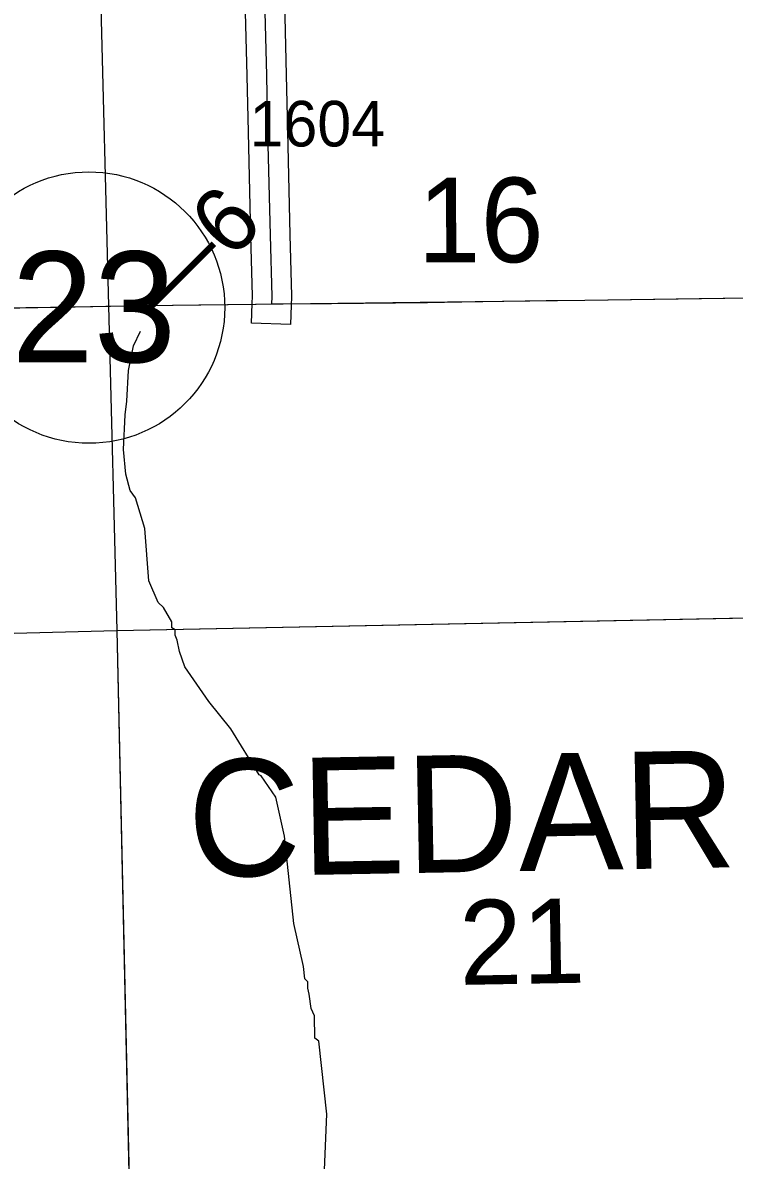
# Model space of a CAD drawing. Extents: x 23.6 to 68.7, y -63 to -29.
# Drawn here: x 52.625 to 53.718, y -55.332 to -53.585 of the extents above; entities that cross this region are included whole.
import ezdxf

# ---------------------------------------------------------------- set-up
doc = ezdxf.new("R2010")
doc.units = 0
for name, color, linetype in [('tdCoHydroRiver', 7, 'Continuous'), ('tdCoPriCL', 7, 'Continuous'), ('tdCoPrimary', 7, 'Continuous'), ('tdCoPriNonDiv', 7, 'Continuous'), ('tdCoPriNonDivCL', 7, 'Continuous'), ('tdCoSecRdNmbr', 7, 'Continuous'), ('tdCoSecRteBand', 7, 'Continuous'), ('tdCoSecRteCL', 7, 'Continuous'), ('tdCoSectLine', 7, 'Continuous'), ('tdCoSectLinePart', 7, 'Continuous'), ('tdCoSectNmbr', 7, 'Continuous'), ('tdCoShieldStRte', 7, 'Continuous'), ('tdCoSurfConc', 7, 'Continuous'), ('tdCoTwpNameTxt', 7, 'Continuous'), ('tdStHwyPriRefPost1', 7, 'Continuous')]:
    doc.layers.add(name, color=color, linetype=linetype)

msp = doc.modelspace()

# ---------------------------------------------------------------- linework, layer by layer
at = {"layer": 'tdCoHydroRiver'}
msp.add_lwpolyline([(53.0861, -55.4085), (53.0922, -55.2616), (53.0798, -55.1496), (53.0734, -55.145), (53.073, -55.1103), (53.0681, -55.0993), (53.0647, -55.0772), (53.063, -55.0678), (53.0629, -55.0583), (53.0581, -55.0536), (53.0563, -55.0347), (53.0412, -54.9686), (53.0269, -54.8346), (53.0136, -54.7747), (52.9911, -54.7419), (52.9879, -54.7403), (52.9444, -54.6698), (52.9107, -54.6276), (52.8738, -54.5744), (52.8656, -54.5508), (52.8622, -54.5335), (52.8589, -54.5257), (52.8588, -54.5178), (52.8541, -54.5147), (52.8539, -54.5052), (52.8411, -54.4833), (52.8331, -54.4755), (52.8184, -54.4425), (52.8127, -54.3621), (52.7979, -54.3149), (52.7899, -54.3039), (52.7833, -54.2788), (52.7796, -54.2409), (52.7821, -54.1872), (52.785, -54.1666), (52.7876, -54.1193), (52.795, -54.0813), (52.8058, -54.059)], dxfattribs=at)
at = {"layer": 'tdCoPriCL'}
msp.add_lwpolyline([(53.7375, -54.0081), (53.664, -54.0093), (53.4881, -54.0118), (53.4287, -54.0122), (53.2988, -54.0145), (53.246, -54.0155), (53.099, -54.0167), (53.007, -54.0177), (52.9831, -54.0179), (52.8953, -54.0192), (52.8139, -54.0201), (52.7524, -54.0211), (52.7049, -54.0219), (52.6295, -54.0233), (52.5022, -54.0256)], dxfattribs=at)
at = {"layer": 'tdCoPrimary'}
msp.add_lwpolyline([(53.7378, -54.0081), (53.6644, -54.0093), (53.4885, -54.0118), (53.4291, -54.0122), (53.2991, -54.0145), (53.2464, -54.0155), (53.0994, -54.0167), (53.0073, -54.0177), (52.9835, -54.0179), (52.8957, -54.0192), (52.8143, -54.0201), (52.7053, -54.0219), (52.6298, -54.0233), (52.5026, -54.0256)], dxfattribs=at)
msp.add_lwpolyline([(53.7378, -54.0081), (53.6644, -54.0093), (53.4885, -54.0118), (53.4291, -54.0122), (53.2991, -54.0145), (53.2464, -54.0155), (53.0994, -54.0167), (53.0073, -54.0177), (52.9835, -54.0179), (52.8957, -54.0192), (52.8143, -54.0201), (52.7053, -54.0219), (52.6298, -54.0233), (52.5026, -54.0256)], dxfattribs=at)
msp.add_lwpolyline([(53.7378, -54.0081), (53.6644, -54.0093), (53.4885, -54.0118), (53.4291, -54.0122), (53.2991, -54.0145), (53.2464, -54.0155), (53.0994, -54.0167), (53.0073, -54.0177), (52.9835, -54.0179), (52.8957, -54.0192), (52.8143, -54.0201), (52.7053, -54.0219), (52.6298, -54.0233), (52.5026, -54.0256)], dxfattribs=at)
at = {"layer": 'tdCoPriNonDiv'}
msp.add_lwpolyline([(55.8005, -54.0064), (55.7868, -54.0021), (55.773, -53.9983), (55.7486, -53.9919), (55.7192, -53.986), (55.698, -53.9823), (55.6919, -53.9766), (55.6918, -53.9746), (55.6193, -53.9753), (55.3037, -53.9799), (54.9428, -53.9864), (54.3693, -53.9977), (54.1693, -54.0019), (53.4882, -54.0117), (52.814, -54.0201), (52.178, -54.032)], dxfattribs=at)
at = {"layer": 'tdCoPriNonDivCL'}
msp.add_lwpolyline([(53.7375, -54.0081), (53.664, -54.0093), (53.4881, -54.0118), (53.4287, -54.0122), (53.2988, -54.0145), (53.246, -54.0155), (53.099, -54.0167), (53.007, -54.0177), (52.9831, -54.0179), (52.8953, -54.0192), (52.8139, -54.0201), (52.7049, -54.0219), (52.6295, -54.0233), (52.5022, -54.0256)], dxfattribs=at)
msp.add_lwpolyline([(53.7375, -54.0081), (53.664, -54.0093), (53.4881, -54.0118), (53.4287, -54.0122), (53.2988, -54.0145), (53.246, -54.0155), (53.099, -54.0167), (53.007, -54.0177), (52.9831, -54.0179), (52.8953, -54.0192), (52.8139, -54.0201), (52.7049, -54.0219), (52.6295, -54.0233), (52.5022, -54.0256)], dxfattribs=at)
at = {"layer": 'tdCoSecRteBand'}
msp.add_lwpolyline([(53.0257, -53.5088), (53.0296, -53.6652), (53.0296, -53.6653), (53.0296, -53.6653), (53.0316, -53.752), (53.0316, -53.752), (53.0316, -53.752), (53.0353, -53.911), (53.0378, -54.0048), (53.0379, -54.0058), (53.0378, -54.0069), (53.0373, -54.0189), (53.0361, -54.0489), (52.9761, -54.0464), (52.9774, -54.0164), (52.9778, -54.0054), (52.9753, -53.9126), (52.9753, -53.9125), (52.9753, -53.9124), (52.9716, -53.7534), (52.9696, -53.6667), (52.9657, -53.5102)], dxfattribs=at)
at = {"layer": 'tdCoSecRteCL'}
msp.add_lwpolyline([(53.0073, -54.0177), (53.0078, -54.0056), (53.0053, -53.9117), (53.0016, -53.7527), (52.9996, -53.666), (52.9957, -53.5095)], dxfattribs=at)
at = {"layer": 'tdCoSectLine'}
for points in [[(52.744, -53.5211), (52.7697, -54.5189)], [(52.7697, -54.5189), (53.7662, -54.4988)], [(51.778, -54.5344), (52.0668, -54.537), (52.0985, -54.5362), (52.7697, -54.5189)], [(52.7697, -54.5189), (52.7918, -55.5212)]]:
    msp.add_lwpolyline(points, dxfattribs=at)
at = {"layer": 'tdCoSectLinePart'}
for points in [[(52.744, -53.5211), (52.7697, -54.5189)], [(52.7697, -54.5189), (53.7362, -54.4994)], [(52.0577, -54.5369), (52.0668, -54.537), (52.0985, -54.5362), (52.7697, -54.5189)], [(52.7697, -54.5189), (52.7912, -55.4912)]]:
    msp.add_lwpolyline(points, dxfattribs=at)
at = {"layer": 'tdCoShieldStRte'}
msp.add_circle((52.7267, -54.0227), 0.2085, dxfattribs=at)
at = {"layer": 'tdCoSurfConc'}
msp.add_lwpolyline([(53.0073, -54.0177), (53.0078, -54.0056), (53.0053, -53.9117), (53.0016, -53.7527), (52.9996, -53.666), (52.9957, -53.5095)], dxfattribs=at)

# ---------------------------------------------------------------- texts
at = {"layer": 'tdCoSecRdNmbr'}
msp.add_text('1604', height=0.07, rotation=0.0401, dxfattribs=at).set_placement((52.9733, -53.7753))
at = {"layer": 'tdCoSectNmbr'}
for s, rotation, p in [('16', 0.0402, (53.2316, -53.9532)), ('21', 1.0402, (53.2963, -55.0631))]:
    msp.add_text(s, height=0.13, rotation=rotation, dxfattribs=at).set_placement(p)
at = {"layer": 'tdCoShieldStRte'}
msp.add_text('23', height=0.17, dxfattribs=at).set_placement((52.6076, -54.1066))
at = {"layer": 'tdCoTwpNameTxt'}
msp.add_text('CEDAR', height=0.18, rotation=1.0407, dxfattribs=at).set_placement((52.8796, -54.8975))
at = {"layer": 'tdStHwyPriRefPost1'}
msp.add_text('‒‒6', height=0.1, rotation=45, dxfattribs=at).set_placement((52.8395, -54.0557))

doc.saveas('drawing.dxf')
